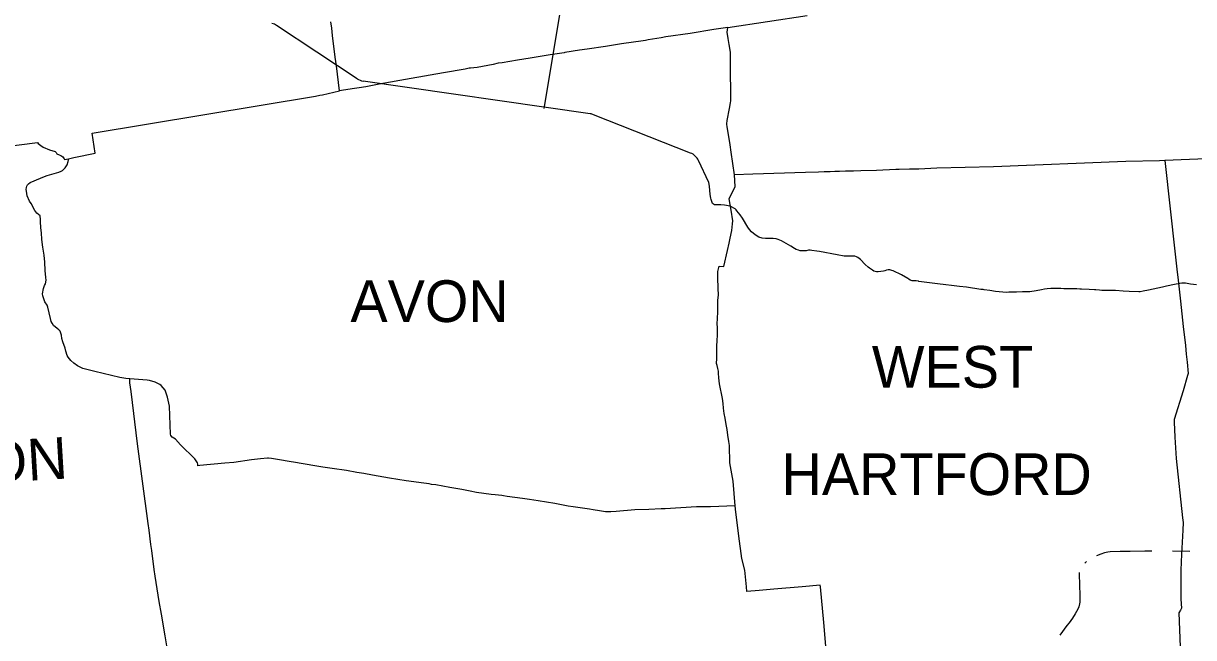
# Model space of a CAD drawing. Extents: x 0 to 2603, y -226 to 830.
# Drawn here: x 160.62 to 198.46, y 633.58 to 653.45 of the extents above; entities that cross this region are included whole.
import ezdxf

# ---------------------------------------------------------------- set-up
doc = ezdxf.new("R2010")
doc.units = 0
for name, color, linetype in [('CT_TSH_Map_Districts', 7, 'Continuous'), ('CT_TSH_Map_Interstate_Roads', 7, 'Continuous'), ('CT_TSH_Map_Town_Limits', 7, 'Continuous'), ('CT_TSH_Map_Town_Text', 7, 'Continuous'), ('CT_TSH_Map_US_and_State_Routes', 7, 'Continuous')]:
    doc.layers.add(name, color=color, linetype=linetype)

msp = doc.modelspace()

# ---------------------------------------------------------------- linework, layer by layer
at = {"layer": 'CT_TSH_Map_Districts'}
for points in [[(183.403, 653.32), (185.968, 653.7)], [(183.612, 648.548), (183.507, 649.28), (183.472, 649.523), (183.378, 650.11), (183.369, 650.173), (183.37, 650.188), (183.366, 650.2), (183.38, 650.309), (183.453, 650.696), (183.48, 650.817), (183.49, 650.894), (183.502, 650.933), (183.501, 651.094), (183.485, 652.014), (183.486, 652.341), (183.484, 652.513), (183.444, 652.766), (183.409, 652.961), (183.38, 653.163), (183.403, 653.32)], [(183.642, 637.843), (183.578, 638.638), (183.469, 639.238), (183.449, 639.795), (183.436, 639.92), (183.4, 640.131), (183.377, 640.31), (183.347, 640.474), (183.317, 640.68), (183.286, 640.825), (183.263, 641.003), (183.251, 641.154), (183.226, 641.315), (183.128, 641.791), (183.112, 641.979), (183.094, 642.136), (183.095, 642.2), (183.081, 642.289), (183.06, 642.383), (183.038, 642.446), (183.044, 642.609), (183.043, 642.969), (183.055, 643.234), (183.061, 643.315), (183.064, 643.617), (183.059, 643.723), (183.077, 644.108), (183.075, 644.452), (183.089, 644.609), (183.095, 644.631), (183.074, 645.181), (183.077, 645.4), (183.079, 645.422), (183.122, 645.595), (183.271, 645.586), (183.386, 646.105), (183.447, 646.337), (183.471, 646.498), (183.527, 646.746), (183.543, 646.862), (183.549, 646.962), (183.562, 647.065), (183.51, 647.405), (183.447, 647.77), (183.635, 648.175), (183.612, 648.548)], [(186.571, 633.303), (186.508, 634.064), (186.399, 635.227), (186.388, 635.273), (185.809, 635.218), (184.887, 635.145), (184.413, 635.103), (184.01, 635.076), (184, 635.219), (183.954, 635.758), (183.848, 636.139), (183.753, 636.863), (183.713, 637.221), (183.661, 637.641), (183.642, 637.843)]]:
    msp.add_lwpolyline(points, dxfattribs=at)
at = {"layer": 'CT_TSH_Map_Interstate_Roads'}
for points in [[(194.997, 636.041), (194.944, 635.987)], [(195.763, 636.352), (195.689, 636.344), (195.581, 636.32), (195.46, 636.282), (195.323, 636.23)], [(197.109, 636.379), (196.886, 636.376), (196.406, 636.367), (196.08, 636.362), (195.763, 636.352)], [(198.341, 636.367), (197.775, 636.376)], [(194.757, 635.681), (194.77, 635.23), (194.782, 634.992), (194.782, 634.853), (194.78, 634.729)], [(194.78, 634.729), (194.771, 634.668), (194.745, 634.577), (194.713, 634.501), (194.628, 634.349), (194.543, 634.211), (194.434, 634.058), (194.362, 633.971), (194.132, 633.66)]]:
    msp.add_lwpolyline(points, dxfattribs=at)
at = {"layer": 'CT_TSH_Map_Town_Limits'}
for points in [[(170.841, 651.262), (170.743, 652.073), (170.703, 652.352), (170.616, 653.062), (170.597, 653.292), (170.569, 653.497)], [(183.403, 653.32), (185.968, 653.7)], [(183.403, 653.32), (182.946, 653.248), (182.183, 653.125), (181.401, 653.009), (181.25, 652.98), (180.824, 652.916), (180.74, 652.897), (180.585, 652.869), (180.354, 652.843), (179.963, 652.788), (179.444, 652.704), (178.856, 652.611), (178.606, 652.579), (178.132, 652.504), (178.113, 652.497), (177.659, 652.432), (177.006, 652.321), (176.6, 652.259), (176.108, 652.171), (175.979, 652.157), (175.809, 652.122), (175.294, 652.027), (175.08, 651.999), (175.034, 651.999), (174.909, 651.969), (174.212, 651.853), (173.164, 651.664), (172.127, 651.485), (171.697, 651.398), (171.486, 651.368), (171.334, 651.341), (170.976, 651.289), (170.841, 651.262)], [(183.612, 648.548), (183.507, 649.28), (183.472, 649.523), (183.378, 650.11), (183.369, 650.173), (183.37, 650.188), (183.366, 650.2), (183.38, 650.309), (183.453, 650.696), (183.48, 650.817), (183.49, 650.894), (183.502, 650.933), (183.501, 651.094), (183.485, 652.014), (183.486, 652.341), (183.484, 652.513), (183.444, 652.766), (183.409, 652.961), (183.38, 653.163), (183.403, 653.32)], [(162.08, 649.071), (162.257, 649.111), (162.94, 649.251), (162.844, 649.895), (170.068, 651.099), (170.209, 651.123), (170.294, 651.14), (170.841, 651.262)], [(157.01, 649.012), (159.123, 649.343), (161.084, 649.599), (161.103, 649.564), (161.183, 649.498), (161.265, 649.448), (161.464, 649.358), (161.647, 649.3), (161.679, 649.27), (161.707, 649.232), (161.785, 649.202), (161.84, 649.175), (161.903, 649.128), (161.948, 649.066), (161.955, 649.043), (162.08, 649.071)], [(164.064, 641.946), (163.932, 641.961), (163.745, 641.999), (162.938, 642.188), (162.547, 642.29), (162.376, 642.374), (162.251, 642.456), (162.155, 642.543), (162.069, 642.647), (162.038, 642.707), (161.996, 642.844), (161.979, 642.947), (161.897, 643.149), (161.866, 643.256), (161.858, 643.363), (161.829, 643.456), (161.812, 643.488), (161.772, 643.532), (161.712, 643.577), (161.602, 643.679), (161.551, 643.756), (161.524, 643.806), (161.497, 643.904), (161.411, 644.264), (161.39, 644.332), (161.321, 644.439), (161.28, 644.534), (161.253, 644.634), (161.247, 644.702), (161.279, 644.87), (161.31, 644.971), (161.342, 645.02), (161.356, 645.139), (161.355, 645.226), (161.332, 645.459), (161.315, 645.72), (161.291, 645.948), (161.25, 646.211), (161.218, 646.462), (161.205, 646.674), (161.187, 646.832), (161.176, 647.036), (161.175, 647.138), (161.172, 647.191), (161.162, 647.219), (161.061, 647.311), (160.995, 647.397), (160.871, 647.62), (160.819, 647.7), (160.745, 647.875), (160.722, 648.021), (160.709, 648.076), (160.723, 648.142), (160.738, 648.187), (160.761, 648.223), (160.792, 648.262), (160.839, 648.303), (161.178, 648.437), (161.307, 648.496), (161.397, 648.523), (161.545, 648.575), (161.767, 648.635), (161.845, 648.667), (161.884, 648.692), (161.944, 648.743), (161.973, 648.778), (162.036, 648.876), (162.075, 648.984), (162.084, 649.038), (162.08, 649.071)], [(197.534, 649.018), (197.352, 649.006), (196.267, 648.976), (191.991, 648.805), (190.16, 648.766), (189.577, 648.738), (189.393, 648.737), (189.276, 648.732), (188.942, 648.727), (188.837, 648.72), (188.203, 648.692), (187.705, 648.682), (187.463, 648.67), (187.209, 648.669), (187.011, 648.658), (186.855, 648.659), (186.708, 648.648), (186.514, 648.648), (186.336, 648.635), (185.914, 648.63), (184.21, 648.575), (183.612, 648.548)], [(203.164, 648.163), (203.173, 647.564), (202.737, 647.662), (202.39, 647.744), (202.366, 647.946), (202.339, 648.184), (202.336, 648.276), (202.239, 649.205), (201.53, 649.179), (197.534, 649.018)], [(197.534, 649.018), (197.865, 645.98), (197.921, 645.497), (197.966, 645.142), (198.04, 644.458), (198.124, 643.639), (198.196, 643.029), (198.222, 642.747), (198.25, 642.486), (198.28, 642.122), (198.271, 642.095), (198.265, 642.061), (198.122, 641.564), (197.834, 640.633), (197.832, 640.551), (197.851, 640.069), (197.893, 639.369), (198.098, 637.455), (198.117, 637.3), (198.108, 637.053), (198.07, 636.281), (198.051, 635.757), (198.048, 634.818), (198.064, 634.536), (198.035, 634.471), (197.982, 634.381), (198.044, 632.729)], [(183.642, 637.843), (183.578, 638.638), (183.469, 639.238), (183.449, 639.795), (183.436, 639.92), (183.4, 640.131), (183.377, 640.31), (183.347, 640.474), (183.317, 640.68), (183.286, 640.825), (183.263, 641.003), (183.251, 641.154), (183.226, 641.315), (183.128, 641.791), (183.112, 641.979), (183.094, 642.136), (183.095, 642.2), (183.081, 642.289), (183.06, 642.383), (183.038, 642.446), (183.044, 642.609), (183.043, 642.969), (183.055, 643.234), (183.061, 643.315), (183.064, 643.617), (183.059, 643.723), (183.077, 644.108), (183.075, 644.452), (183.089, 644.609), (183.095, 644.631), (183.074, 645.181), (183.077, 645.4), (183.079, 645.422), (183.122, 645.595), (183.271, 645.586), (183.386, 646.105), (183.447, 646.337), (183.471, 646.498), (183.527, 646.746), (183.543, 646.862), (183.549, 646.962), (183.562, 647.065), (183.51, 647.405), (183.447, 647.77), (183.635, 648.175), (183.612, 648.548)], [(183.642, 637.843), (182.842, 637.813), (182.59, 637.807), (182.429, 637.809), (182.382, 637.812), (181.372, 637.743), (181.248, 637.742), (180.85, 637.729), (180.389, 637.711), (179.794, 637.659), (179.621, 637.65), (179.55, 637.652), (179.483, 637.647), (179.447, 637.653), (179.25, 637.686), (179.05, 637.713), (178.929, 637.735), (178.405, 637.807), (178.238, 637.837), (177.804, 637.917), (177.266, 638.004), (176.987, 638.044), (176.759, 638.081), (176.267, 638.142), (176.145, 638.165), (176.088, 638.172), (175.873, 638.194), (175.748, 638.212), (175.273, 638.277), (175.065, 638.319), (174.797, 638.37), (174.408, 638.436), (173.958, 638.519), (173.817, 638.535), (173.747, 638.552), (173.57, 638.574), (173.004, 638.652), (172.457, 638.74), (171.908, 638.839), (171.632, 638.886), (171.4, 638.918), (171.066, 638.981), (170.608, 639.045), (170.307, 639.095), (170.051, 639.14), (169.358, 639.259), (169.286, 639.265), (168.84, 639.34), (168.651, 639.375), (168.551, 639.383), (168.521, 639.385), (168.291, 639.359), (167.996, 639.327), (167.433, 639.249), (167.139, 639.221), (166.331, 639.147), (166.262, 639.141), (166.264, 639.188), (166.252, 639.231), (166.165, 639.358), (165.705, 639.814), (165.544, 639.994), (165.431, 640.068), (165.394, 640.113), (165.386, 640.163), (165.346, 641.069), (165.28, 641.356), (165.204, 641.579), (165.082, 641.737), (165.041, 641.767), (164.889, 641.839), (164.701, 641.899), (164.623, 641.908), (164.064, 641.946)], [(165.876, 629.461), (165.711, 630.469), (165.541, 631.47), (165.524, 631.574), (165.441, 632.184), (165.302, 633.052), (165.206, 633.636), (165.093, 634.333), (165.015, 634.753), (164.883, 635.571), (164.852, 635.781), (164.778, 636.395), (164.743, 636.588), (164.69, 637.056), (164.662, 637.272), (164.313, 639.844), (164.111, 641.539), (164.069, 641.821), (164.064, 641.946)], [(186.571, 633.303), (186.508, 634.064), (186.399, 635.227), (186.388, 635.273), (185.809, 635.218), (184.887, 635.145), (184.413, 635.103), (184.01, 635.076), (184, 635.219), (183.954, 635.758), (183.848, 636.139), (183.753, 636.863), (183.713, 637.221), (183.661, 637.641), (183.642, 637.843)]]:
    msp.add_lwpolyline(points, dxfattribs=at)
at = {"layer": 'CT_TSH_Map_US_and_State_Routes'}
for p, q in [((178.005, 653.986), (177.451, 650.697)), ((171.414, 651.655), (168.813, 653.382)), ((178.953, 650.524), (171.61, 651.581)), ((182.196, 649.255), (179.06, 650.496)), ((182.786, 648.298), (182.452, 649.014)), ((183.69, 647.389), (183.668, 647.417)), ((183.798, 647.253), (183.69, 647.389)), ((190.888, 644.943), (190.628, 644.975)), ((191.122, 644.914), (190.888, 644.943)), ((192.738, 644.757), (192.484, 644.749)), ((192.927, 644.762), (192.738, 644.757)), ((193.372, 644.794), (193.17, 644.767)), ((193.542, 644.83), (193.372, 644.794)), ((194.41, 644.864), (194.364, 644.864)), ((194.551, 644.864), (194.41, 644.864)), ((194.617, 644.864), (194.551, 644.864)), ((194.839, 644.852), (194.783, 644.856)), ((195.085, 644.837), (194.839, 644.852)), ((195.257, 644.831), (195.085, 644.837)), ((195.303, 644.826), (195.257, 644.831)), ((195.412, 644.817), (195.303, 644.826)), ((195.491, 644.811), (195.412, 644.817)), ((195.742, 644.805), (195.491, 644.811)), ((195.935, 644.804), (195.742, 644.805)), ((196.186, 644.791), (195.935, 644.804)), ((196.379, 644.778), (196.186, 644.791)), ((197.148, 644.848), (197.005, 644.819)), ((197.847, 645.005), (197.582, 644.948)), ((198.557, 644.991), (198.356, 645.015))]:
    msp.add_line(p, q, dxfattribs=at)
for points in [[(183.064, 647.578), (182.972, 647.58), (182.902, 647.623), (182.859, 647.752), (182.846, 647.798), (182.832, 647.917), (182.805, 648.185), (182.786, 648.298)], [(183.289, 647.566), (183.178, 647.58), (183.064, 647.578)], [(183.668, 647.417), (183.641, 647.452), (183.479, 647.541), (183.289, 647.566)], [(185.612, 646.136), (185.555, 646.166), (185.434, 646.241), (185.135, 646.412), (185.031, 646.459), (184.964, 646.477), (184.862, 646.487), (184.621, 646.494), (184.506, 646.505), (184.402, 646.535), (184.318, 646.586), (184.228, 646.648), (184.169, 646.707), (184.103, 646.78), (184.051, 646.859), (183.88, 647.148), (183.798, 647.253)], [(187.377, 645.92), (187.167, 645.915), (186.936, 645.957), (186.363, 646.068), (186.277, 646.08), (186.113, 646.101), (186.06, 646.113), (186.012, 646.115), (185.931, 646.096), (185.851, 646.087), (185.743, 646.096), (185.688, 646.109), (185.612, 646.136)], [(187.845, 645.65), (187.685, 645.81), (187.607, 645.874), (187.557, 645.901), (187.503, 645.914), (187.44, 645.919), (187.377, 645.92)], [(188.081, 645.462), (187.983, 645.528), (187.936, 645.566), (187.845, 645.65)], [(188.429, 645.439), (188.256, 645.409), (188.207, 645.409), (188.164, 645.419), (188.126, 645.434), (188.081, 645.462)], [(188.813, 645.413), (188.746, 645.445), (188.707, 645.46), (188.639, 645.473), (188.584, 645.472), (188.529, 645.461), (188.472, 645.449), (188.429, 645.439)], [(189.018, 645.31), (188.951, 645.35), (188.813, 645.413)], [(189.363, 645.126), (189.299, 645.147), (189.252, 645.17), (189.216, 645.194), (189.018, 645.31)], [(189.58, 645.103), (189.568, 645.105), (189.495, 645.116), (189.409, 645.119), (189.363, 645.126)], [(190.177, 645.029), (189.922, 645.06), (189.58, 645.103)], [(190.628, 644.975), (190.452, 644.994), (190.177, 645.029)], [(192.484, 644.749), (192.408, 644.746), (192.291, 644.749), (192.055, 644.774), (191.868, 644.803), (191.687, 644.834), (191.654, 644.838), (191.579, 644.846), (191.122, 644.914)], [(193.17, 644.767), (193.152, 644.766), (192.927, 644.762)], [(193.84, 644.872), (193.724, 644.861), (193.644, 644.849), (193.542, 644.83)], [(194.17, 644.87), (194.055, 644.877), (193.973, 644.877), (193.84, 644.872)], [(194.364, 644.864), (194.266, 644.863), (194.17, 644.87)], [(194.783, 644.856), (194.686, 644.861), (194.617, 644.864)], [(196.727, 644.769), (196.685, 644.764), (196.379, 644.778)], [(197.005, 644.819), (196.826, 644.782), (196.727, 644.769)], [(197.582, 644.948), (197.455, 644.918), (197.148, 644.848)], [(198.356, 645.015), (198.195, 645.041), (198.122, 645.044), (198.074, 645.045), (198.017, 645.039), (197.847, 645.005)]]:
    msp.add_lwpolyline(points, dxfattribs=at)
for centre, start, end in [((168.55, 652.986), 56.4176, 76.5008), ((171.678, 652.052), 236.4176, 261.8124), ((178.885, 650.053), 68.4107, 81.8124), ((182.02, 648.812), 25.0372, 68.4107)]:
    msp.add_arc(centre, 0.476, start, end, dxfattribs=at)

# ---------------------------------------------------------------- texts
at = {"layer": 'CT_TSH_Map_Town_Text'}
for s, p in [('AVON', (171.198, 643.788)), ('WEST', (188.056, 641.665)), ('HARTFORD', (185.138, 638.191))]:
    msp.add_text(s, height=1.35, dxfattribs=at).set_placement(p)
msp.add_text('BURLINGTON', height=1.35, rotation=3.4078, dxfattribs=at).set_placement((150.269, 638.025))

doc.saveas('drawing.dxf')
